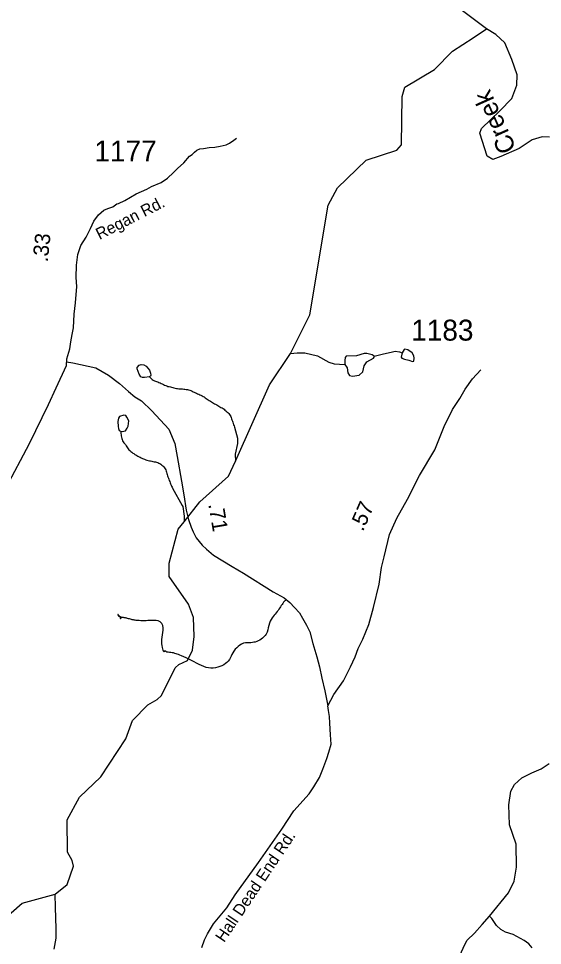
# Model space of a CAD drawing. Extents: x 1950930 to 2061844, y 904556 to 1017002.
# Drawn here: x 1963523 to 1967780, y 944049 to 951576 of the extents above; entities that cross this region are included whole.
import ezdxf

# ---------------------------------------------------------------- set-up
doc = ezdxf.new("R2010")
doc.units = 0
for name, color, linetype in [('Exist Hydrographic Creek Single Shore', 7, 'Continuous'), ('Exist Hydrographic Creek Single Shore Label', 7, 'Continuous'), ('Exist Hydrographic Misc Water Feature', 7, 'Continuous'), ('Exist Road Non-System Type 51', 7, 'Continuous'), ('Exist Road Primary US Structure Standard Bridge CELL', 7, 'Continuous'), ('Exist Road Secondary Type 41 Attributed', 7, 'Continuous'), ('Exist Road Secondary Type 51 Attributed', 7, 'Continuous'), ('Exist Road Secondary Type 51 Label', 7, 'Continuous'), ('Exist Road Secondary Type 51 Number Label', 7, 'Continuous')]:
    doc.layers.add(name, color=color, linetype=linetype)

msp = doc.modelspace()

# ---------------------------------------------------------------- linework, layer by layer
at = {"layer": 'Exist Hydrographic Creek Single Shore'}
for points in [[(1967324.5, 951493.3), (1967120.8, 951645.6), (1966971.4, 951688.5), (1966818.7, 951701.5), (1966737.5, 951753.5), (1966692, 951922.5), (1966646.6, 952020), (1966656.3, 952146.8), (1966688.8, 952208.5), (1967010.4, 952335.3), (1967137, 952416.5), (1967202, 952559.5), (1967275.5, 953010.6)], [(1965733.8, 948856.8), (1965889.3, 949169.7), (1966039.4, 950059.3), (1966114.5, 950202.1), (1966346.4, 950426.5), (1966596.5, 950507.7), (1966635.5, 950550), (1966640.1, 950943.9), (1966662.8, 951018.6), (1966903.2, 951161.6), (1967049.5, 951311.9), (1967218.3, 951418.4), (1967324.5, 951493.3)], [(1967836.9, 950613.8), (1967776.8, 950615.5), (1967697.2, 950591.1), (1967590, 950519.6), (1967442.2, 950456.2), (1967375.6, 950431.8), (1967331.8, 950457.8), (1967271.7, 950646.3), (1967284.7, 950682.1), (1967432.5, 950825.9), (1967532.4, 950927.7), (1967572.1, 951033.9), (1967573.8, 951118.4), (1967530.1, 951242.6), (1967474.9, 951379.1), (1967400.2, 951447.3), (1967324.5, 951493.3)], [(1965284.8, 947981.5), (1965563.5, 948601.9), (1965733.8, 948856.8)], [(1964869.1, 947489.8), (1964996.5, 947652), (1965230.5, 947860.5), (1965284.8, 947981.5)], [(1963820.4, 944465.4), (1963919.4, 944543.2), (1963969.4, 944693.1), (1963960.1, 944737.5), (1963921.1, 944807.3), (1963919.4, 945068.3), (1964019.5, 945253.3), (1964193, 945419.3), (1964396, 945726.5), (1964448, 945876), (1964573.1, 946002.1), (1964649.4, 946046), (1964683.5, 946078.5), (1964795.4, 946303.9), (1964824.8, 946329.5), (1964896.3, 946363.7), (1964937.5, 946445.4), (1964949.9, 946558.7), (1964945.5, 946711.2), (1964904.5, 946820.3), (1964746.4, 947043.5), (1964746.4, 947151.8), (1964821.4, 947429.2), (1964869.1, 947489.8)], [(1967350.8, 944287.5), (1967503.4, 944476), (1967548.9, 944571.9), (1967569.6, 944684.4), (1967567.4, 944871.5), (1967511.5, 945027), (1967507.3, 945191.7), (1967523.6, 945301.4), (1967552.8, 945355), (1967612.9, 945410.2), (1967694.1, 945449.2), (1967768.8, 945481.7), (1967833.8, 945525.6)], [(1961546.5, 940181), (1961588.4, 940370.4), (1961780.5, 940661.9), (1961915.4, 941013.6), (1961949.5, 941272.2), (1962049.5, 941480.2), (1962058.3, 941647.3), (1962000.5, 941855.4), (1962033.5, 941953.2), (1961933.5, 942063.5), (1962068.4, 942937), (1962052.4, 943019.4), (1962086.4, 943337), (1962295.4, 943628.1), (1962528.5, 943787.4), (1962595.4, 943861.6), (1962612.4, 943969.5), (1962871.4, 944134.8), (1963046.5, 944101.7), (1963260.4, 944136.7), (1963552.4, 944393.2), (1963820.4, 944465.4)], [(1963813.9, 944017.7), (1963828.6, 944108.7), (1963830.2, 944185.9), (1963823.7, 944356.5), (1963820.4, 944465.4)], [(1967080.4, 943134.9), (1967103.9, 943238.1), (1967106.3, 943312), (1967086.9, 943387.2), (1967062.5, 943457.1), (1967040.7, 943493.6), (1966995.2, 943534.4), (1966969.2, 943572.6), (1966956.2, 943630.3), (1966956.2, 943681.5), (1966973.3, 943725.4), (1967110.5, 943973.3), (1967146.6, 944050.9), (1967168.6, 944090.7), (1967227.3, 944149), (1967289.1, 944217.6), (1967350.8, 944287.5)]]:
    msp.add_lwpolyline(points, dxfattribs=at)
at = {"layer": 'Exist Hydrographic Misc Water Feature'}
for points in [[(1966641.2, 948862), (1966633.1, 948826.3), (1966638, 948816.5), (1966659.1, 948808.4), (1966694.8, 948800.3), (1966724, 948790.5), (1966733.8, 948793.8), (1966737, 948816.5), (1966735.4, 948836), (1966720.8, 948860.4), (1966685.1, 948884.8), (1966662.3, 948891.3), (1966655.8, 948888), (1966641.2, 948862)], [(1965733.8, 948856.8), (1965786.9, 948860.4), (1965850.3, 948860.4), (1965951, 948836), (1966043.5, 948784), (1966089, 948772.6), (1966173.5, 948766.1)], [(1966413.8, 948826.3), (1966413.8, 948834.4), (1966397.6, 948844.1), (1966353.7, 948855.5), (1966332.6, 948855.5), (1966269.3, 948837.6), (1966186.5, 948832.8), (1966176.7, 948823), (1966173.5, 948798.6), (1966173.5, 948766.1)], [(1966173.5, 948766.1), (1966193, 948738.5), (1966199.4, 948697.9), (1966212.4, 948676.8), (1966236.8, 948671.9), (1966290.4, 948680), (1966319.6, 948706), (1966332.6, 948754.8), (1966352.1, 948787.3), (1966407.3, 948818.1), (1966413.8, 948826.3)], [(1966413.8, 948834.4), (1966488.5, 948853.9), (1966551.9, 948866.9), (1966584.4, 948873.4), (1966618.5, 948870.1), (1966641.2, 948862)], [(1964588.6, 948666.8), (1964548, 948659.9), (1964530.1, 948659.9), (1964516.3, 948667.3), (1964504.1, 948688.4), (1964486.2, 948730.6), (1964486.2, 948742), (1964502.5, 948761.5), (1964518.7, 948767.2), (1964540.7, 948764.8), (1964559.3, 948754.2), (1964586.1, 948721.7), (1964596.7, 948695.7), (1964598.3, 948680.3), (1964595.1, 948671.3), (1964588.6, 948666.8)], [(1964588.6, 948666.8), (1964595.4, 948659.3), (1964602, 948651.7), (1964609.5, 948645.1), (1964617.7, 948639.9), (1964626.6, 948634.8), (1964636, 948631.3), (1964645.4, 948627.8), (1964654.9, 948624.4), (1964664.1, 948620.9), (1964673.1, 948616.7), (1964682.1, 948612.4), (1964691.2, 948608.1), (1964700.4, 948603.7), (1964709.6, 948599.4), (1964718.8, 948596), (1964728.1, 948592.5), (1964737.5, 948589), (1964746.9, 948586.4), (1964756.8, 948583.8), (1964766.2, 948581.1), (1964776.3, 948578.4), (1964785.9, 948576.5), (1964795.7, 948574.7), (1964805.8, 948572.8), (1964815.6, 948571), (1964825.5, 948570), (1964835.5, 948569), (1964845.4, 948568), (1964855.6, 948567.7), (1964865.5, 948566.7), (1964875.5, 948565.6), (1964885.3, 948564.7), (1964895.2, 948563.7), (1964905, 948561.8), (1964914.5, 948558.3), (1964923.5, 948554.8), (1964932.7, 948550.5), (1964941.5, 948545.4), (1964950.8, 948541.1), (1964960, 948536.8), (1964969, 948533.4), (1964978.2, 948529.1), (1964987.3, 948524.8), (1964996.5, 948521.3), (1965005.7, 948517), (1965014.7, 948512.8), (1965023.3, 948507.7), (1965032, 948502.6), (1965040.2, 948496.6), (1965047.9, 948490.7), (1965056.2, 948484.8), (1965064.4, 948478.9), (1965072.8, 948473.8), (1965081.6, 948468.7), (1965090, 948463.6), (1965098.8, 948458.6), (1965107.2, 948453.4), (1965116, 948448.3), (1965124.6, 948443.2), (1965133.2, 948438.1), (1965141.7, 948433), (1965150.5, 948427.9), (1965159.1, 948423.6), (1965168.1, 948418.5), (1965176.5, 948413.4), (1965185.1, 948408.3), (1965192.9, 948402.4), (1965200.7, 948395.7), (1965208.7, 948389.8), (1965216.5, 948383), (1965223.9, 948375.5), (1965230.6, 948368.9), (1965237, 948361.3), (1965242.1, 948353), (1965246.8, 948343.8), (1965250.3, 948334.7), (1965254, 948324.9), (1965257.3, 948315.8), (1965260.4, 948305.8), (1965263.9, 948296.8), (1965267.4, 948286.8), (1965270.8, 948277.7), (1965274.1, 948268.7), (1965277.6, 948258.7), (1965302, 948168), (1965303.6, 948124.1), (1965284.1, 948038), (1965284.8, 947981.5)], [(1964351.6, 948225.3), (1964365.1, 948221.7), (1964379.1, 948224), (1964393.2, 948227.8), (1964404.7, 948250.5), (1964412.9, 948264.3), (1964416.6, 948286.3), (1964418.4, 948310.1), (1964404.1, 948338.3), (1964396.1, 948352.4), (1964380.1, 948356), (1964344.2, 948343.6), (1964334.4, 948329.9), (1964330.5, 948303.7), (1964332.7, 948263.5), (1964335, 948245.4), (1964341.1, 948231.3), (1964351.6, 948225.3)], [(1964351.6, 948225.3), (1964353.2, 948215.5), (1964354.7, 948205.5), (1964356.1, 948195.7), (1964357.7, 948185.8), (1964359.6, 948175.9), (1964361.8, 948166.1), (1964364.5, 948156.1), (1964368.2, 948147), (1964373.1, 948138.8), (1964379.1, 948130.4), (1964385.6, 948122.9), (1964392, 948115.4), (1964398.1, 948107.1), (1964403.3, 948098.7), (1964408.6, 948090.4), (1964414.5, 948082.1), (1964420.7, 948074.6), (1964427.9, 948067), (1964435.5, 948060.4), (1964443.2, 948054.4), (1964451.2, 948047.6), (1964459.2, 948042.5), (1964467.7, 948036.7), (1964475.9, 948031.5), (1964484.9, 948026.5), (1964493.5, 948021.4), (1964502.5, 948017.1), (1964511.3, 948012.8), (1964520.6, 948008.5), (1964529.6, 948004.2), (1964538.8, 948000.8), (1964548, 947996.5), (1964557.3, 947993), (1964566.7, 947989.5), (1964576.1, 947986.8), (1964586, 947985), (1964595.8, 947983.2), (1964605.7, 947980.5), (1964615.5, 947978.6), (1964625.3, 947976.8), (1964635.4, 947975), (1964645, 947973.1), (1964654.5, 947970.4), (1964663.9, 947966.1), (1964672.5, 947961.8), (1964680.7, 947956), (1964688.5, 947949.2), (1964695.7, 947942.5), (1964702.8, 947935.8), (1964709, 947927.5), (1964714.5, 947919.2), (1964718.8, 947910.1), (1964722.1, 947900.9), (1964725, 947891.1), (1964727.7, 947882), (1964730.1, 947872), (1964733, 947862.2), (1964736.5, 947853.1), (1964740.4, 947844), (1964743.7, 947834.1), (1964747.3, 947825), (1964751.2, 947815.8), (1964754.7, 947806.7), (1964758.8, 947797.6), (1964762.7, 947787.6), (1964766.6, 947778.6), (1964770.7, 947769.5), (1964775.2, 947761.2), (1964852.7, 947620.9), (1964857, 947612.6), (1964869.1, 947535.6), (1964869.1, 947489.8)], [(1967696.7, 944030.7), (1967668.3, 944063.2), (1967632.6, 944088.4), (1967541.6, 944137.2), (1967480.4, 944156.8), (1967441.4, 944177.1), (1967406.5, 944210.5), (1967369.1, 944267.3), (1967350.8, 944287.5)]]:
    msp.add_lwpolyline(points, dxfattribs=at)
at = {"layer": 'Exist Road Non-System Type 51'}
for points in [[(1964603.4, 950212.3), (1964682.6, 950243), (1964733.9, 950280.2), (1964781.4, 950326.4), (1964814.8, 950358.4), (1964866, 950404.6), (1964913.5, 950458.5), (1964932.8, 950472.6), (1964952, 950490.6), (1964972.5, 950506), (1964995.5, 950517.9), (1965027.2, 950521.7), (1965072.8, 950529.9), (1965117.8, 950531.8), (1965162.6, 950538.1), (1965210.8, 950549.5), (1965238.6, 950563.4), (1965273.4, 950588.1), (1965295.4, 950605.2)], [(1965694.4, 946854.2), (1965694.9, 946853.6), (1965695.9, 946851.8), (1965692.9, 946849.4), (1965687, 946846.3), (1965681.1, 946842.1), (1965674.8, 946835.4), (1965669.4, 946826.9), (1965664, 946817.2), (1965657.5, 946808.8), (1965651.6, 946799), (1965645.2, 946789.3), (1965638.9, 946780.2), (1965632, 946769.9), (1965625.1, 946759.6), (1965617.2, 946749.9), (1965608.4, 946740.2), (1965600, 946730.5), (1965592.1, 946720.2), (1965583.8, 946708.1), (1965575.5, 946695.4), (1965567.6, 946681.4), (1965562.1, 946665.1), (1965555.8, 946647.4), (1965551.8, 946628.6), (1965547.4, 946610.4), (1965542.9, 946592.9), (1965535.5, 946577.7), (1965527.6, 946564.9), (1965517.4, 946554.1), (1965506, 946544.9), (1965494.8, 946536.5), (1965483, 946528.6), (1965470.6, 946521.9), (1965458.4, 946516.5), (1965446.6, 946512.9), (1965435.4, 946510.4), (1965423, 946508.6), (1965410.2, 946507.4), (1965396.5, 946507.4), (1965381.9, 946506.9), (1965366.6, 946505.7), (1965350.9, 946502.1), (1965335.6, 946496), (1965321.9, 946487.5), (1965308.6, 946477.2), (1965296.4, 946465.7), (1965284.1, 946453.6), (1965273.8, 946439.6), (1965264.4, 946425.7), (1965256.5, 946411.1), (1965249.6, 946397.2), (1965242.2, 946382.6), (1965236.4, 946370.5), (1965227, 946357.8), (1965216.8, 946346.9), (1965204.9, 946337.2), (1965190.6, 946328.1), (1965175, 946320.2), (1965158.8, 946313.6), (1965141.5, 946308.1), (1965124.4, 946303.9), (1965105.8, 946301.5), (1965086.6, 946300.9), (1965066.5, 946302.8), (1965047.2, 946307), (1965028.1, 946313.1), (1965008.5, 946322.2), (1964989.9, 946330.8), (1964969.8, 946340.5), (1964949.2, 946350.8), (1964927.6, 946362.4), (1964906, 946373.3), (1964884.9, 946383.1), (1964865.2, 946392.2), (1964848.6, 946399.5), (1964834.9, 946405.6), (1964823.6, 946410.4), (1964813.2, 946414.1), (1964803, 946417.8), (1964793.1, 946420.8), (1964782.9, 946423.9), (1964772.1, 946426.3), (1964761.2, 946428.1), (1964750.5, 946428.8), (1964739.2, 946429.4), (1964728.4, 946431.2), (1964719.6, 946434.9), (1964714.1, 946439.1), (1964711.8, 946442.8), (1964710.8, 946443.9), (1964710.8, 946443.4), (1964711.2, 946442.1), (1964711.2, 946440.3), (1964710.8, 946438.5), (1964709.2, 946437.3), (1964707.8, 946435.4), (1964706.8, 946434.2), (1964705.9, 946433.6), (1964703.9, 946434.2)], [(1964703.9, 946434.2), (1964701.9, 946437.9), (1964699, 946445.8), (1964696.5, 946456.8), (1964693.1, 946469.4), (1964690.6, 946483.4), (1964688.8, 946499.2), (1964688.2, 946515.6), (1964688.8, 946533.2), (1964690.2, 946551.4), (1964692.8, 946570.8), (1964696.2, 946590.2), (1964698.6, 946609.6), (1964699.1, 946629.1), (1964695.2, 946647.9), (1964687, 946664.2), (1964673.2, 946677), (1964657, 946684.3), (1964640.4, 946688), (1964623.6, 946688.6), (1964607.5, 946688), (1964591.2, 946687.4), (1964575.1, 946686.2), (1964559.4, 946685.6), (1964543.6, 946685.1), (1964528.9, 946685.1), (1964516.1, 946685.7), (1964504.4, 946686.9), (1964494.1, 946688.1), (1964485.2, 946688.2), (1964478.4, 946688.8), (1964472, 946690), (1964467.1, 946690.6), (1964462.6, 946691.2), (1964458.2, 946691.8), (1964452.9, 946692.4), (1964447, 946693.7), (1964440.1, 946695.5), (1964432.2, 946697.3), (1964423.9, 946699.8), (1964416.5, 946701.6), (1964409.6, 946704.1), (1964403.2, 946705.2), (1964397.4, 946707.1), (1964391.5, 946708.3), (1964386.6, 946709.5), (1964381.8, 946710.1), (1964376.8, 946710.8), (1964373.4, 946710.8), (1964370.9, 946711.4), (1964367.5, 946712), (1964364, 946712.6), (1964360.6, 946713.2), (1964357.6, 946713.2), (1964355.2, 946713.2), (1964353.2, 946713.2), (1964351.8, 946712.6), (1964351.2, 946712), (1964350.2, 946712), (1964349.2, 946712.6), (1964348.4, 946715.1), (1964346.4, 946716.9), (1964338.5, 946724.8), (1964336.5, 946725.4), (1964337.5, 946723.6), (1964339, 946722.3), (1964340, 946721.7), (1964339.5, 946721.1), (1964339.5, 946719.3), (1964339, 946720.5), (1964337, 946721.1), (1964339, 946724.1), (1964341.5, 946725.4), (1964342, 946725.9), (1964335.1, 946732.1), (1964336.6, 946731.4), (1964332.1, 946735.7), (1964330.2, 946735.7), (1964329.8, 946734.5), (1964333.6, 946730.8), (1964341.5, 946724.8), (1964347.9, 946721.1), (1964353.2, 946718.1), (1964356.1, 946715.6), (1964358.1, 946713.2), (1964356.6, 946710.2), (1964355.6, 946709.6), (1964354.8, 946707.8), (1964355.2, 946706.5), (1964353.8, 946705.9), (1964353.2, 946704.7), (1964347.9, 946704.1), (1964350.8, 946703.5), (1964351.2, 946704.1), (1964351.2, 946707.8), (1964353.2, 946708.9), (1964352.8, 946711.4), (1964348.9, 946715.6), (1964345.9, 946719.3), (1964345.4, 946719.9)]]:
    msp.add_lwpolyline(points, dxfattribs=at)
at = {"layer": 'Exist Road Secondary Type 41 Attributed'}
for points in [[(1963912.4, 948758.9), (1963916.9, 948813.1), (1963938.7, 948892.9), (1963949.4, 948949.5), (1963958.4, 949009.7), (1963970.4, 949065.5), (1963976.5, 949175.4), (1963985.5, 949267.2), (1963998.1, 949399.7), (1963992.7, 949472.5), (1963995.3, 949572.1), (1964004.3, 949659.4), (1964028.4, 949731.7), (1964072, 949800.9), (1964108.1, 949871.7), (1964135.9, 949929.6), (1964173.5, 949980.8), (1964217.1, 950020), (1964248.7, 950032), (1964289.3, 950047.1), (1964322.4, 950071.2), (1964335.2, 950073.4), (1964386.4, 950097.5), (1964479.6, 950152.5), (1964565.4, 950190.1), (1964603.4, 950212.3)], [(1966036.9, 945993.4), (1966085.7, 946086.5), (1966162.8, 946198.2), (1966221.3, 946311.2), (1966257.6, 946391.7), (1966283.1, 946461), (1966320.3, 946535.3), (1966368.2, 946654.9), (1966406.3, 946793.1), (1966452.4, 946982.9), (1966473.2, 947119), (1966492.7, 947204.8), (1966537.1, 947384.8), (1966595.8, 947517.2), (1966683.8, 947673.1), (1966781.6, 947865.8), (1966904.9, 948073.6), (1966980.9, 948264), (1967050.1, 948401), (1967109.5, 948490.6), (1967151.6, 948565.9), (1967210.3, 948650.2), (1967278, 948724)]]:
    msp.add_lwpolyline(points, dxfattribs=at)
at = {"layer": 'Exist Road Secondary Type 51 Attributed'}
for points in [[(1963224.6, 947399.9), (1963613.4, 948126.2), (1963765.5, 948442.1), (1963828.5, 948577.9), (1963912.4, 948758.9)], [(1963913.2, 948788.3), (1963965, 948779.2), (1964151, 948740), (1964254.2, 948681), (1964342.7, 948613.2), (1964416.5, 948547.2), (1964468.4, 948505), (1964522.4, 948471), (1964605.6, 948388.9), (1964743.8, 948242.6), (1964794.3, 948125.6), (1964813.4, 948020.6), (1964848.2, 947817.8), (1964865.7, 947707.7), (1964885.2, 947583.5), (1964904.8, 947508.2), (1964925.1, 947445), (1964942.5, 947408.2), (1964967.8, 947358.8), (1965015.7, 947299.2), (1965051.5, 947266), (1965107.4, 947219.4), (1965259.6, 947125.7), (1965351.3, 947071.2), (1965593.2, 946920.9), (1965680.9, 946870.4), (1965728.1, 946832.5), (1965765.4, 946792.6), (1965805.2, 946748.7), (1965830.5, 946707.5), (1965863.7, 946649), (1965889, 946594.4), (1965915.6, 946500), (1965945.5, 946391.7), (1965969.4, 946311.9), (1965988, 946220.1), (1966012.6, 946115.7), (1966036.9, 945993.4)], [(1965013.7, 944033.1), (1965034.7, 944093.3), (1965058.8, 944143), (1965106.2, 944225), (1965216, 944354.5), (1965284.5, 944459.1), (1965472.5, 944722.6), (1965662.8, 944994.3), (1965759.1, 945141.9), (1965883.9, 945278.9), (1965923, 945337.6), (1965968.9, 945412.1), (1965996, 945479.9), (1966027.6, 945567.2), (1966044.1, 945618.4), (1966062.2, 945683.1), (1966056.9, 945759.2), (1966053.8, 945852.5), (1966050, 945908.9), (1966042.4, 945957.1), (1966036.9, 945993.4)]]:
    msp.add_lwpolyline(points, dxfattribs=at)

# ---------------------------------------------------------------- texts
at = {"layer": 'Exist Hydrographic Creek Single Shore Label'}
msp.add_text('Creek', height=150, rotation=114.21667, dxfattribs=at).set_placement((1967570.4, 950519))
at = {"layer": 'Exist Road Primary US Structure Standard Bridge CELL'}
for s, rotation, p in [('.33', 84.09893, (1963760.4, 949594.6)), ('.71', 279.66356, (1965064.5, 947631.4)), ('.57', 66.11605, (1966320.9, 947404.7))]:
    msp.add_text(s, height=125, rotation=rotation, dxfattribs=at).set_placement(p)
at = {"layer": 'Exist Road Secondary Type 51 Label'}
for s, rotation, p in [('Regan Rd.', 26.99748, (1964180.8, 949776.9)), ('Hall Dead End Rd.', 56.20854, (1965193.4, 944067))]:
    msp.add_text(s, height=95, rotation=rotation, dxfattribs=at).set_placement(p)
at = {"layer": 'Exist Road Secondary Type 51 Number Label'}
for s, p in [('1177', (1964139.6, 950415.1)), ('1183', (1966713.8, 948960.4))]:
    msp.add_text(s, height=170, dxfattribs=at).set_placement(p)

doc.saveas('drawing.dxf')
